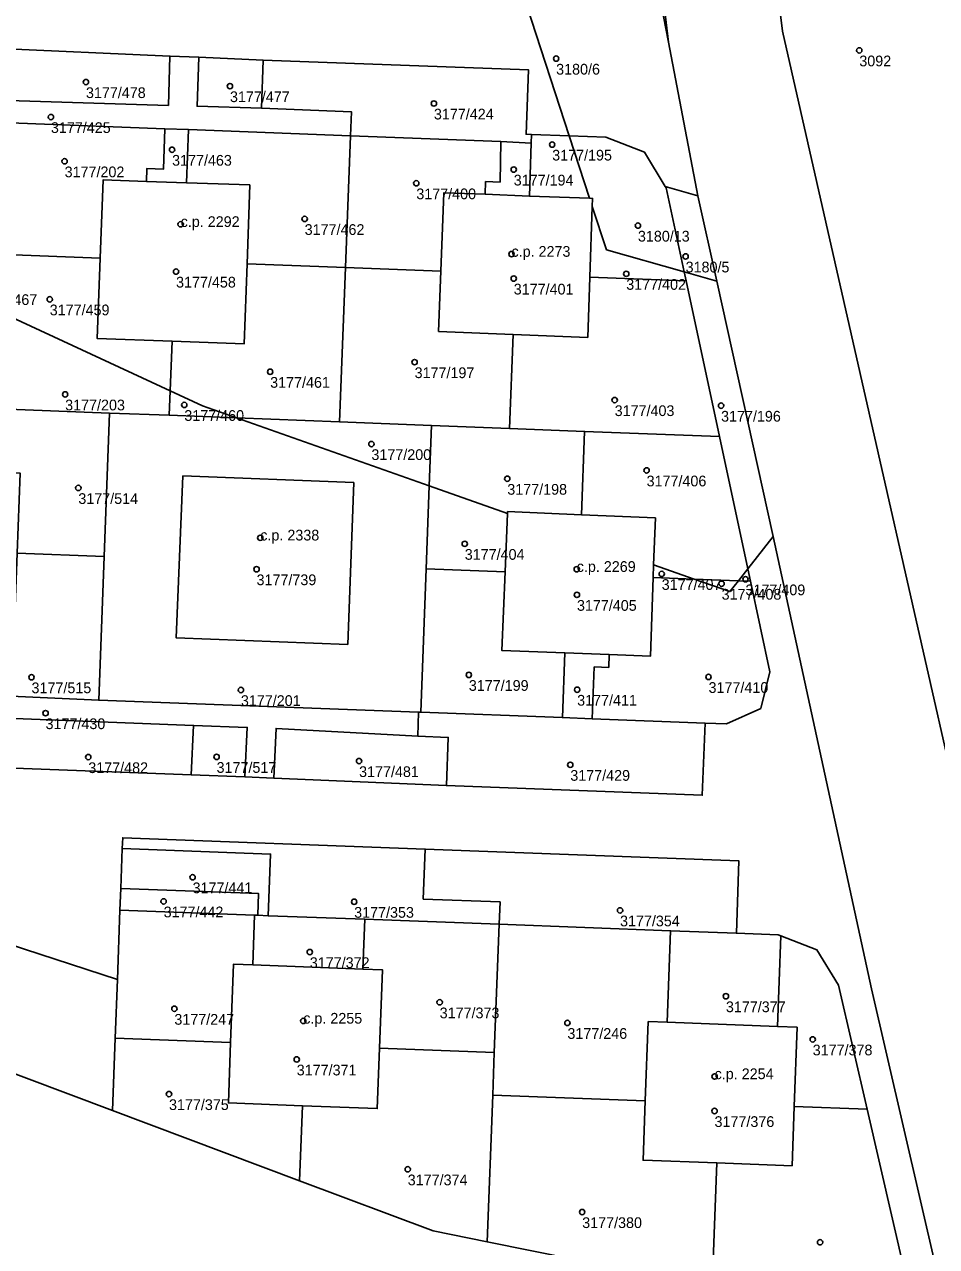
# Model space of a CAD drawing. Extents: x -878211 to -870363, y -1058464 to -1052522.
# Drawn here: x -873952.4 to -873867.2, y -1057145.9 to -1057031.9 of the extents above; entities that cross this region are included whole.
import ezdxf

# ---------------------------------------------------------------- set-up
doc = ezdxf.new("R2010")
doc.units = 0
for name, color, linetype in [('Definiční body', 7, 'Continuous'), ('Polygon budovy', 7, 'Continuous'), ('Polygon parcely', 7, 'Continuous')]:
    doc.layers.add(name, color=color, linetype=linetype)

msp = doc.modelspace()

# ---------------------------------------------------------------- linework, layer by layer
at = {"layer": 'Definiční body'}
for centre in [(-873874.45, -1057034.33994), (-873902.74, -1057035.10994), (-873946.62, -1057037.29994), (-873933.18, -1057037.67994), (-873914.15, -1057039.29994), (-873949.89, -1057040.55994), (-873938.58, -1057043.60994), (-873903.11, -1057043.12994), (-873948.61, -1057044.68994), (-873906.7, -1057045.45994), (-873915.79, -1057046.73994), (-873937.78, -1057050.56994), (-873926.21, -1057050.06994), (-873895.11, -1057050.68994), (-873906.91, -1057053.34994), (-873890.66, -1057053.56994), (-873938.21, -1057054.97994), (-873896.2, -1057055.18994), (-873906.7, -1057055.62994), (-873950, -1057057.56994), (-873915.95, -1057063.42994), (-873929.43, -1057064.32994), (-873948.56, -1057066.43994), (-873897.28, -1057066.96994), (-873937.44, -1057067.41994), (-873887.35, -1057067.48994), (-873919.98, -1057071.06994), (-873894.3, -1057073.52994), (-873907.3, -1057074.30994), (-873947.33, -1057075.16994), (-873930.35, -1057079.81994), (-873911.27, -1057080.37994), (-873930.7, -1057082.74994), (-873900.82, -1057082.74994), (-873892.89, -1057083.18994), (-873887.3, -1057084.09994), (-873885.07, -1057083.68994), (-873900.8, -1057085.13994), (-873951.7, -1057092.82994), (-873910.89, -1057092.60994), (-873888.52, -1057092.79994), (-873932.16, -1057094.01994), (-873900.78, -1057093.98994), (-873950.39, -1057096.17994), (-873946.4, -1057100.27994), (-873934.43, -1057100.25994), (-873921.13, -1057100.64994), (-873901.42, -1057100.99994), (-873936.67, -1057111.48994), (-873939.37, -1057113.73994), (-873921.59, -1057113.77994), (-873896.78, -1057114.57994), (-873925.73, -1057118.46994), (-873886.9, -1057122.58994), (-873938.37, -1057123.75994), (-873913.61, -1057123.15994), (-873926.34, -1057124.89994), (-873901.69, -1057125.07994), (-873878.8, -1057126.61994), (-873926.95, -1057128.48994), (-873887.95, -1057130.07994), (-873938.87, -1057131.71994), (-873887.96, -1057133.29994), (-873916.59, -1057138.73994), (-873900.31, -1057142.72994), (-873878.11, -1057145.54994)]:
    msp.add_circle(centre, 0.25, dxfattribs=at)
at = {"layer": 'Polygon budovy'}
for points in [[(-873945.29, -1057053.74), (-873945.56, -1057061.23), (-873938.58, -1057061.48), (-873931.86, -1057061.73), (-873931.59, -1057054.27), (-873931.33, -1057046.9), (-873937.23, -1057046.69), (-873940.97, -1057046.56), (-873945.02, -1057046.42)], [(-873906.76, -1057060.85), (-873899.79, -1057061.13), (-873899.59, -1057055.49), (-873899.37, -1057048.91), (-873899.34, -1057048.15), (-873899.62, -1057048.14), (-873905.22, -1057047.93), (-873909.36, -1057047.77), (-873913.21, -1057047.63), (-873913.49, -1057054.95), (-873913.71, -1057060.57)], [(-873937.59, -1057074.03), (-873938.2, -1057089.16), (-873922.19, -1057089.77), (-873921.63, -1057074.66)], [(-873907.8, -1057090.34), (-873901.93, -1057090.56), (-873897.79, -1057090.72), (-873893.94, -1057090.87), (-873893.68, -1057083.52), (-873893.64, -1057082.34), (-873893.48, -1057077.96), (-873900.38, -1057077.67), (-873907.28, -1057077.38), (-873907.28, -1057077.54), (-873907.5, -1057082.99)], [(-873933.12, -1057126.9), (-873933.33, -1057132.54), (-873926.42, -1057132.81), (-873919.44, -1057133.07), (-873919.22, -1057127.43), (-873918.94, -1057120.14), (-873920.77, -1057120.07), (-873931.06, -1057119.66), (-873932.84, -1057119.59)], [(-873887.74, -1057138.15), (-873880.73, -1057138.41), (-873880.53, -1057132.87), (-873880.25, -1057125.48), (-873882.09, -1057125.41), (-873892.38, -1057125.02), (-873894.15, -1057124.95), (-873894.42, -1057132.34), (-873894.62, -1057137.9)]]:
    msp.add_lwpolyline(points, close=True, dxfattribs=at)
at = {"layer": 'Polygon parcely'}
for points in [[(-873856.51, -1057143.18), (-873881.61, -1057032.55), (-873884.35, -1057010.32), (-873887.66, -1056954.58), (-873887.93, -1056948.97), (-873891.46, -1056888.5), (-873895.24, -1056850.14), (-873908.21, -1056824.62)], [(-873905.95, -1056847.41), (-873904.55, -1056852.25), (-873901.85, -1056861.67), (-873899.71, -1056884.1), (-873897.7, -1056923.04), (-873900.37, -1056922.89), (-873899.61, -1056927.59), (-873898.25, -1056955.98), (-873898.03, -1056955.97), (-873897.18, -1056955.92), (-873896.36, -1056973.46), (-873895.72, -1056985.08), (-873893.67, -1057021.77), (-873892.27, -1057033.58), (-873889.52, -1057047.9), (-873887.76, -1057055.87), (-873882.49, -1057079.7), (-873873.31, -1057121.91), (-873867.32, -1057147.86)], [(-873985.92, -1057027.43), (-873969.54, -1057032.43), (-873966.9, -1057032.99), (-873962.76, -1057033.57), (-873957.79, -1057034.05), (-873955.39, -1057034.15), (-873938.78, -1057034.87), (-873936.07, -1057034.98), (-873930.07, -1057035.24), (-873905.32, -1057036.17), (-873905.55, -1057042.17), (-873905.05, -1057042.19), (-873901.53, -1057042.32), (-873905.48, -1057030.17)], [(-873867.32, -1057147.86), (-873873.31, -1057121.91), (-873882.49, -1057079.7), (-873884.85, -1057082.71), (-873884.6, -1057083.87), (-873882.79, -1057092.33), (-873883.64, -1057095.74), (-873886.85, -1057097.17), (-873888.84, -1057097.1), (-873889.1, -1057103.84), (-873912.98, -1057102.94), (-873929.08, -1057102.26), (-873931.79, -1057102.13), (-873936.79, -1057101.94), (-873959.08, -1057101.11), (-873961.79, -1057100.99), (-873978.27, -1057099.56), (-873981.38, -1057099.09), (-873994.27, -1057095.96), (-873996.87, -1057095.2), (-874017.24, -1057086.73), (-874037.93, -1057076.66), (-874059.05, -1057066.37)], [(-874044.25, -1057082.63), (-874030.48, -1057089.65), (-874026.55, -1057091.55), (-874013.45, -1057097.87), (-874003.97, -1057102.44), (-873996.93, -1057105.83), (-873996.05, -1057103.95), (-873943.69, -1057121.04), (-873943.45, -1057114.57), (-873943.37, -1057112.53), (-873943.23, -1057108.82), (-873943.19, -1057107.81), (-873914.96, -1057108.87), (-873885.69, -1057109.97), (-873885.91, -1057116.71), (-873882.01, -1057116.86), (-873881.76, -1057116.96), (-873878.4, -1057118.25), (-873876.38, -1057121.55), (-873873.72, -1057133.12), (-873870.17, -1057148.52)], [(-873958.9, -1057096.46), (-873936.57, -1057097.32), (-873931.57, -1057097.51), (-873931.79, -1057102.13), (-873929.08, -1057102.26), (-873928.88, -1057097.61), (-873915.66, -1057098.34), (-873915.58, -1057096.09), (-873945.43, -1057094.97), (-873959.13, -1057094.35)], [(-873888.19, -1057149.75), (-873909.17, -1057145.51), (-873914.23, -1057144.49), (-873926.69, -1057139.81), (-873944.14, -1057133.26), (-873964.36, -1057125.67), (-873995.99, -1057110.9), (-873996.63, -1057112.21), (-873992.58, -1057114.18), (-874007.03, -1057143.85), (-874011.08, -1057141.88), (-874011.79, -1057144.08), (-874011.86, -1057146.07)]]:
    msp.add_lwpolyline(points, dxfattribs=at)
for points in [[(-873856.51, -1057143.18), (-873856, -1057126.59), (-873855.59, -1057113.18), (-873859.53, -1057099.33), (-873861.95, -1057049.13), (-873875.62, -1056959.25), (-873874.5, -1056949.59), (-873872.02, -1056941.65), (-873882.99, -1056946.82), (-873887.93, -1056948.97), (-873887.66, -1056954.58), (-873884.35, -1057010.32), (-873881.61, -1057032.55)], [(-873896.43, -1056984.32), (-873896.08, -1056991.24), (-873894.52, -1057021.87), (-873892.27, -1057033.58), (-873893.67, -1057021.77), (-873895.72, -1056985.08)], [(-873900.34, -1056991.4), (-873900, -1056995.87), (-873898.95, -1057009.8), (-873898.16, -1057020.34), (-873898.99, -1057022.65), (-873901.26, -1057023.57), (-873904.45, -1057023.45), (-873904.71, -1057030.2), (-873905.48, -1057030.17), (-873901.53, -1057042.32), (-873898.11, -1057042.45), (-873894.48, -1057043.85), (-873892.56, -1057047.03), (-873889.52, -1057047.9), (-873892.27, -1057033.58), (-873894.52, -1057021.87), (-873896.08, -1056991.24)], [(-873921.93, -1057042.3), (-873921.84, -1057040.06), (-873930.24, -1057039.74), (-873936.25, -1057039.56), (-873936.07, -1057034.98), (-873938.78, -1057034.87), (-873938.93, -1057039.48), (-873955.88, -1057038.97), (-873957.71, -1057038.84), (-873962.68, -1057038.34), (-873967.73, -1057037.55), (-873966.9, -1057032.99), (-873969.54, -1057032.43), (-873970.35, -1057037), (-873982.84, -1057033.33), (-873983.57, -1057035.48), (-873975.87, -1057037.76), (-873971.16, -1057038.79), (-873968.85, -1057039.3), (-873968.02, -1057039.48), (-873960.34, -1057040.59), (-873953.7, -1057041.11), (-873939.25, -1057041.65), (-873937.04, -1057041.73)], [(-873955.39, -1057034.15), (-873955.88, -1057038.97), (-873938.93, -1057039.48), (-873938.78, -1057034.87)], [(-873930.07, -1057035.24), (-873936.07, -1057034.98), (-873936.25, -1057039.56), (-873930.24, -1057039.74)], [(-873930.24, -1057039.74), (-873921.84, -1057040.06), (-873921.93, -1057042.3), (-873907.91, -1057042.83), (-873905.07, -1057043.01), (-873905.05, -1057042.19), (-873905.55, -1057042.17), (-873905.32, -1057036.17), (-873930.07, -1057035.24)], [(-873939.25, -1057041.65), (-873953.7, -1057041.11), (-873954.16, -1057053.39), (-873945.29, -1057053.74), (-873945.02, -1057046.42), (-873940.97, -1057046.56), (-873940.93, -1057045.36), (-873939.38, -1057045.42)], [(-873939.25, -1057041.65), (-873939.38, -1057045.42), (-873940.93, -1057045.36), (-873940.97, -1057046.56), (-873937.23, -1057046.69), (-873937.04, -1057041.73)], [(-873937.23, -1057046.69), (-873931.33, -1057046.9), (-873931.59, -1057054.27), (-873922.4, -1057054.61), (-873921.93, -1057042.3), (-873937.04, -1057041.73)], [(-873922.4, -1057054.61), (-873913.49, -1057054.95), (-873913.21, -1057047.63), (-873909.36, -1057047.77), (-873909.32, -1057046.58), (-873907.97, -1057046.63), (-873907.91, -1057042.83), (-873921.93, -1057042.3)], [(-873899.62, -1057048.14), (-873901.53, -1057042.32), (-873905.05, -1057042.19), (-873905.07, -1057043.01), (-873905.22, -1057047.93)], [(-873890.79, -1057055.01), (-873892.47, -1057047.18), (-873892.56, -1057047.03), (-873894.48, -1057043.85), (-873898.11, -1057042.45), (-873901.53, -1057042.32), (-873899.62, -1057048.14), (-873899.34, -1057048.15), (-873899.37, -1057048.91), (-873898.04, -1057052.95)], [(-873907.91, -1057042.83), (-873907.97, -1057046.63), (-873909.32, -1057046.58), (-873909.36, -1057047.77), (-873905.22, -1057047.93), (-873905.07, -1057043.01)], [(-873938.58, -1057061.48), (-873931.86, -1057061.73), (-873931.59, -1057054.27), (-873931.33, -1057046.9), (-873937.23, -1057046.69), (-873940.97, -1057046.56), (-873945.02, -1057046.42), (-873945.29, -1057053.74), (-873945.56, -1057061.23)], [(-873887.76, -1057055.87), (-873889.52, -1057047.9), (-873892.56, -1057047.03), (-873892.47, -1057047.18), (-873890.79, -1057055.01)], [(-873899.59, -1057055.49), (-873899.37, -1057048.91), (-873899.34, -1057048.15), (-873899.62, -1057048.14), (-873905.22, -1057047.93), (-873909.36, -1057047.77), (-873913.21, -1057047.63), (-873913.49, -1057054.95), (-873913.71, -1057060.57), (-873906.76, -1057060.85), (-873899.79, -1057061.13)], [(-873899.37, -1057048.91), (-873899.59, -1057055.49), (-873890.62, -1057055.84), (-873890.79, -1057055.01), (-873898.04, -1057052.95)], [(-873938.76, -1057066.12), (-873938.58, -1057061.48), (-873945.56, -1057061.23), (-873945.29, -1057053.74), (-873954.16, -1057053.39), (-873954.24, -1057055.55), (-873954.37, -1057058.87)], [(-873938.76, -1057066.12), (-873935.74, -1057067.52), (-873932.57, -1057068.63), (-873922.96, -1057069.01), (-873922.4, -1057054.61), (-873931.59, -1057054.27), (-873931.86, -1057061.73), (-873938.58, -1057061.48)], [(-873922.96, -1057069.01), (-873914.38, -1057069.34), (-873907.1, -1057069.62), (-873906.76, -1057060.85), (-873913.71, -1057060.57), (-873913.49, -1057054.95), (-873922.4, -1057054.61)], [(-873884.85, -1057082.71), (-873882.49, -1057079.7), (-873887.76, -1057055.87), (-873890.79, -1057055.01), (-873890.62, -1057055.84), (-873887.5, -1057070.38)], [(-873887.5, -1057070.38), (-873890.62, -1057055.84), (-873899.59, -1057055.49), (-873899.79, -1057061.13), (-873906.76, -1057060.85), (-873907.1, -1057069.62), (-873900.08, -1057069.89)], [(-873944.43, -1057068.18), (-873938.85, -1057068.39), (-873938.76, -1057066.12), (-873954.37, -1057058.87), (-873954.7, -1057067.78)], [(-873938.85, -1057068.39), (-873932.57, -1057068.63), (-873935.74, -1057067.52), (-873938.76, -1057066.12)], [(-873944.93, -1057081.57), (-873944.43, -1057068.18), (-873954.7, -1057067.78), (-873959.18, -1057067.61), (-873959.41, -1057073.53), (-873952.77, -1057073.78), (-873953.05, -1057081.26)], [(-873915.38, -1057096.1), (-873914.88, -1057082.7), (-873914.59, -1057074.97), (-873932.57, -1057068.63), (-873938.85, -1057068.39), (-873944.43, -1057068.18), (-873944.93, -1057081.57), (-873945.43, -1057094.97), (-873915.58, -1057096.09)], [(-873922.96, -1057069.01), (-873932.57, -1057068.63), (-873914.59, -1057074.97), (-873914.38, -1057069.34)], [(-873914.59, -1057074.97), (-873907.28, -1057077.54), (-873907.28, -1057077.38), (-873900.38, -1057077.67), (-873900.08, -1057069.89), (-873907.1, -1057069.62), (-873914.38, -1057069.34)], [(-873893.64, -1057082.34), (-873889.85, -1057083.67), (-873885.73, -1057083.83), (-873884.85, -1057082.71), (-873887.5, -1057070.38), (-873900.08, -1057069.89), (-873900.38, -1057077.67), (-873893.48, -1057077.96)], [(-873937.59, -1057074.03), (-873921.63, -1057074.66), (-873922.19, -1057089.77), (-873938.2, -1057089.16)], [(-873937.59, -1057074.03), (-873938.2, -1057089.16), (-873922.19, -1057089.77), (-873921.63, -1057074.66)], [(-873907.28, -1057077.54), (-873914.59, -1057074.97), (-873914.88, -1057082.7), (-873907.5, -1057082.99)], [(-873897.79, -1057090.72), (-873893.94, -1057090.87), (-873893.68, -1057083.52), (-873893.64, -1057082.34), (-873893.48, -1057077.96), (-873900.38, -1057077.67), (-873907.28, -1057077.38), (-873907.28, -1057077.54), (-873907.5, -1057082.99), (-873907.8, -1057090.34), (-873901.93, -1057090.56)], [(-873958.92, -1057088.5), (-873959.13, -1057094.35), (-873945.43, -1057094.97), (-873944.93, -1057081.57), (-873953.05, -1057081.26), (-873953.33, -1057088.71)], [(-873915.38, -1057096.1), (-873902.16, -1057096.6), (-873901.93, -1057090.56), (-873907.8, -1057090.34), (-873907.5, -1057082.99), (-873914.88, -1057082.7)], [(-873889.85, -1057083.67), (-873893.64, -1057082.34), (-873893.68, -1057083.52)], [(-873884.6, -1057083.87), (-873884.85, -1057082.71), (-873885.73, -1057083.83)], [(-873899.37, -1057096.7), (-873888.84, -1057097.1), (-873886.85, -1057097.17), (-873883.64, -1057095.74), (-873882.79, -1057092.33), (-873884.6, -1057083.87), (-873885.73, -1057083.83), (-873886.53, -1057084.84), (-873889.85, -1057083.67), (-873893.68, -1057083.52), (-873893.94, -1057090.87), (-873897.79, -1057090.72), (-873897.83, -1057091.92), (-873899.18, -1057091.87)], [(-873889.85, -1057083.67), (-873886.53, -1057084.84), (-873885.73, -1057083.83)], [(-873899.37, -1057096.7), (-873899.18, -1057091.87), (-873897.83, -1057091.92), (-873897.79, -1057090.72), (-873901.93, -1057090.56), (-873902.16, -1057096.6)], [(-873915.66, -1057098.34), (-873912.81, -1057098.44), (-873912.98, -1057102.94), (-873889.1, -1057103.84), (-873888.84, -1057097.1), (-873899.37, -1057096.7), (-873902.16, -1057096.6), (-873915.38, -1057096.1), (-873915.58, -1057096.09)], [(-873936.79, -1057101.94), (-873936.57, -1057097.32), (-873958.9, -1057096.46), (-873959.08, -1057101.11)], [(-873936.79, -1057101.94), (-873931.79, -1057102.13), (-873931.57, -1057097.51), (-873936.57, -1057097.32)], [(-873929.08, -1057102.26), (-873912.98, -1057102.94), (-873912.81, -1057098.44), (-873915.66, -1057098.34), (-873928.88, -1057097.61)], [(-873996.93, -1057105.83), (-873998.7, -1057109.63), (-873995.99, -1057110.9), (-873964.36, -1057125.67), (-873944.14, -1057133.26), (-873943.89, -1057126.5), (-873943.69, -1057121.04), (-873996.05, -1057103.95)], [(-873929.61, -1057115.08), (-873920.59, -1057115.41), (-873908.06, -1057115.88), (-873907.98, -1057113.79), (-873915.14, -1057113.52), (-873914.96, -1057108.87), (-873943.19, -1057107.81), (-873943.23, -1057108.82), (-873929.39, -1057109.33)], [(-873943.37, -1057112.53), (-873930.51, -1057113.01), (-873930.58, -1057115.04), (-873929.61, -1057115.08), (-873929.39, -1057109.33), (-873943.23, -1057108.82)], [(-873892.06, -1057116.48), (-873885.91, -1057116.71), (-873885.69, -1057109.97), (-873914.96, -1057108.87), (-873915.14, -1057113.52), (-873907.98, -1057113.79), (-873908.06, -1057115.88)], [(-873943.37, -1057112.53), (-873943.45, -1057114.57), (-873930.88, -1057115.03), (-873930.58, -1057115.04), (-873930.51, -1057113.01)], [(-873943.45, -1057114.57), (-873943.69, -1057121.04), (-873943.89, -1057126.5), (-873933.12, -1057126.9), (-873932.84, -1057119.59), (-873931.06, -1057119.66), (-873930.88, -1057115.03)], [(-873930.58, -1057115.04), (-873930.88, -1057115.03), (-873931.06, -1057119.66), (-873920.77, -1057120.07), (-873920.59, -1057115.41), (-873929.61, -1057115.08)], [(-873908.51, -1057127.83), (-873908.06, -1057115.88), (-873920.59, -1057115.41), (-873920.77, -1057120.07), (-873918.94, -1057120.14), (-873919.22, -1057127.43)], [(-873908.51, -1057127.83), (-873908.66, -1057131.81), (-873894.42, -1057132.34), (-873894.15, -1057124.95), (-873892.38, -1057125.02), (-873892.06, -1057116.48), (-873908.06, -1057115.88)], [(-873881.76, -1057116.96), (-873882.01, -1057116.86), (-873885.91, -1057116.71), (-873892.06, -1057116.48), (-873892.38, -1057125.02), (-873882.09, -1057125.41)], [(-873873.72, -1057133.12), (-873876.38, -1057121.55), (-873878.4, -1057118.25), (-873881.76, -1057116.96), (-873882.09, -1057125.41), (-873880.25, -1057125.48), (-873880.53, -1057132.87)], [(-873926.42, -1057132.81), (-873919.44, -1057133.07), (-873919.22, -1057127.43), (-873918.94, -1057120.14), (-873920.77, -1057120.07), (-873931.06, -1057119.66), (-873932.84, -1057119.59), (-873933.12, -1057126.9), (-873933.33, -1057132.54)], [(-873887.74, -1057138.15), (-873880.73, -1057138.41), (-873880.53, -1057132.87), (-873880.25, -1057125.48), (-873882.09, -1057125.41), (-873892.38, -1057125.02), (-873894.15, -1057124.95), (-873894.42, -1057132.34), (-873894.62, -1057137.9)], [(-873926.69, -1057139.81), (-873926.42, -1057132.81), (-873933.33, -1057132.54), (-873933.12, -1057126.9), (-873943.89, -1057126.5), (-873944.14, -1057133.26)], [(-873914.23, -1057144.49), (-873909.17, -1057145.51), (-873908.66, -1057131.81), (-873908.51, -1057127.83), (-873919.22, -1057127.43), (-873919.44, -1057133.07), (-873926.42, -1057132.81), (-873926.69, -1057139.81)], [(-873888.19, -1057149.75), (-873887.74, -1057138.15), (-873894.62, -1057137.9), (-873894.42, -1057132.34), (-873908.66, -1057131.81), (-873909.17, -1057145.51)], [(-873873.58, -1057151.31), (-873869.79, -1057150.17), (-873870.17, -1057148.52), (-873873.72, -1057133.12), (-873880.53, -1057132.87), (-873880.73, -1057138.41), (-873887.74, -1057138.15), (-873888.19, -1057149.75), (-873887.74, -1057149.84)]]:
    msp.add_lwpolyline(points, close=True, dxfattribs=at)

# ---------------------------------------------------------------- texts
at = {"layer": 'Definiční body'}
for s, p in [('3092', (-873874.45, -1057035.829)), ('3180/6', (-873902.74, -1057036.599)), ('3177/478', (-873946.62, -1057038.789)), ('3177/477', (-873933.18, -1057039.169)), ('3177/424', (-873914.15, -1057040.789)), ('3177/425', (-873949.89, -1057042.049)), ('3177/195', (-873903.11, -1057044.619)), ('3177/463', (-873938.58, -1057045.099)), ('3177/202', (-873948.61, -1057046.179)), ('3177/194', (-873906.7, -1057046.949)), ('3177/400', (-873915.79, -1057048.229)), ('c.p. 2292', (-873937.78, -1057050.82)), ('3177/462', (-873926.21, -1057051.559)), ('3180/13', (-873895.11, -1057052.179)), ('c.p. 2273', (-873906.91, -1057053.6)), ('3180/5', (-873890.66, -1057055.059)), ('3177/458', (-873938.21, -1057056.469)), ('3177/401', (-873906.7, -1057057.119)), ('3177/402', (-873896.2, -1057056.679)), ('3177/467', (-873956.74, -1057058.099)), ('3177/459', (-873950, -1057059.059)), ('3177/197', (-873915.95, -1057064.919)), ('3177/461', (-873929.43, -1057065.819)), ('3177/203', (-873948.56, -1057067.929)), ('3177/460', (-873937.44, -1057068.909)), ('3177/403', (-873897.28, -1057068.459)), ('3177/196', (-873887.35, -1057068.979)), ('3177/200', (-873919.98, -1057072.559)), ('3177/198', (-873907.3, -1057075.799)), ('3177/406', (-873894.3, -1057075.019)), ('3177/514', (-873947.33, -1057076.659)), ('c.p. 2338', (-873930.35, -1057080.07)), ('3177/404', (-873911.27, -1057081.869)), ('c.p. 2269', (-873900.82, -1057083)), ('3177/739', (-873930.7, -1057084.239)), ('3177/407', (-873892.89, -1057084.679)), ('3177/408', (-873887.3, -1057085.589)), ('3177/409', (-873885.07, -1057085.179)), ('3177/405', (-873900.8, -1057086.629)), ('3177/515', (-873951.7, -1057094.319)), ('3177/199', (-873910.89, -1057094.099)), ('3177/410', (-873888.52, -1057094.289)), ('3177/201', (-873932.16, -1057095.509)), ('3177/411', (-873900.78, -1057095.479)), ('3177/430', (-873950.39, -1057097.669)), ('3177/482', (-873946.4, -1057101.769)), ('3177/517', (-873934.43, -1057101.749)), ('3177/481', (-873921.13, -1057102.139)), ('3177/429', (-873901.42, -1057102.489)), ('3177/441', (-873936.67, -1057112.979)), ('3177/442', (-873939.37, -1057115.229)), ('3177/353', (-873921.59, -1057115.269)), ('3177/354', (-873896.78, -1057116.069)), ('3177/372', (-873925.73, -1057119.959)), ('3177/373', (-873913.61, -1057124.649)), ('3177/377', (-873886.9, -1057124.079)), ('3177/247', (-873938.37, -1057125.249)), ('c.p. 2255', (-873926.34, -1057125.149)), ('3177/246', (-873901.69, -1057126.569)), ('3177/378', (-873878.8, -1057128.109)), ('3177/371', (-873926.95, -1057129.979)), ('c.p. 2254', (-873887.95, -1057130.33)), ('3177/375', (-873938.87, -1057133.209)), ('3177/376', (-873887.96, -1057134.789)), ('3177/374', (-873916.59, -1057140.229)), ('3177/380', (-873900.31, -1057144.219))]:
    msp.add_text(s, height=0.999996, dxfattribs=at).set_placement(p)

doc.saveas('drawing.dxf')
